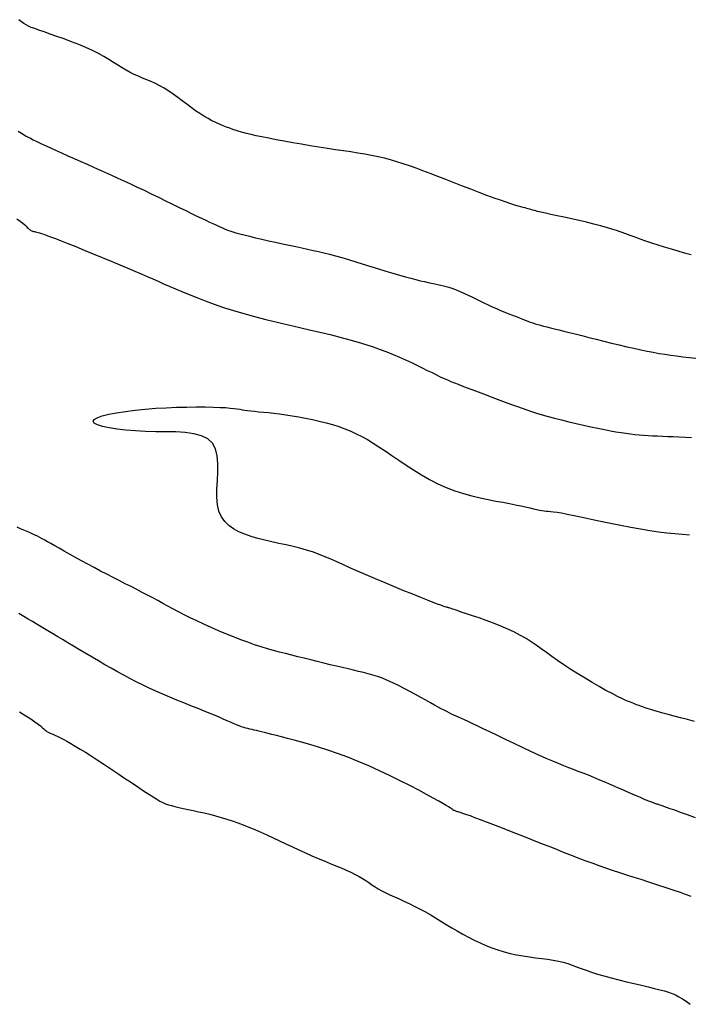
# Model space of a CAD drawing. Header units: millimetres. Extents: x 32690613 to 32693367, y 5343692 to 5344708.
# Tile 263 of 656: x 32692692.65 to 32692699.37, y 5343978.55 to 5343988.43. Entities that reach past the tile are written whole.
import ezdxf

# ---------------------------------------------------------------- set-up
doc = ezdxf.new("R2010")
doc.units = ezdxf.units.MM
doc.header["$LTSCALE"] = 20
for name, color, linetype in [('02-DGM_HL_493.00', 102, 'Continuous'), ('02-DGM_HL_493.50', 112, 'Continuous'), ('02-DGM_HL_494.00', 122, 'Continuous'), ('02-DGM_HL_494.50', 132, 'Continuous')]:
    doc.layers.add(name, color=color, linetype=linetype)

msp = doc.modelspace()

# ---------------------------------------------------------------- linework, layer by layer
at = {"layer": '02-DGM_HL_493.00', "elevation": 493, "flags": 128}
for points in [[(32692699.3898, 5343986.0705), (32692699.3253, 5343986.088), (32692699.2589, 5343986.1068), (32692699.1917, 5343986.1265), (32692699.1247, 5343986.1468), (32692699.0588, 5343986.1674), (32692698.9952, 5343986.1879), (32692698.9348, 5343986.208), (32692698.8787, 5343986.2274), (32692698.8274, 5343986.2459), (32692698.7798, 5343986.2634), (32692698.7343, 5343986.2803), (32692698.6891, 5343986.2968), (32692698.6428, 5343986.313), (32692698.5937, 5343986.3291), (32692698.5401, 5343986.3454), (32692698.4805, 5343986.362), (32692698.4138, 5343986.3791), (32692698.3418, 5343986.3964), (32692698.2668, 5343986.4137), (32692698.1911, 5343986.4305), (32692698.1171, 5343986.4466), (32692698.047, 5343986.4617), (32692697.9833, 5343986.4754), (32692697.9283, 5343986.4874), (32692697.8836, 5343986.4976), (32692697.8482, 5343986.506), (32692697.8206, 5343986.5131), (32692697.7991, 5343986.5189), (32692697.7819, 5343986.5238), (32692697.7675, 5343986.5282), (32692697.7543, 5343986.5322), (32692697.7405, 5343986.5361), (32692697.7247, 5343986.5403), (32692697.7058, 5343986.5452), (32692697.6829, 5343986.5513), (32692697.6553, 5343986.5591), (32692697.6218, 5343986.569), (32692697.5818, 5343986.5816), (32692697.5342, 5343986.5974), (32692697.4782, 5343986.6168), (32692697.4133, 5343986.6401), (32692697.3409, 5343986.6668), (32692697.2628, 5343986.6961), (32692697.1806, 5343986.7273), (32692697.0962, 5343986.7596), (32692697.0114, 5343986.7923), (32692696.9278, 5343986.8246), (32692696.8473, 5343986.8558), (32692696.7712, 5343986.8853), (32692696.6992, 5343986.9129), (32692696.6305, 5343986.9386), (32692696.5645, 5343986.9625), (32692696.5004, 5343986.9845), (32692696.4375, 5343987.0047), (32692696.375, 5343987.023), (32692696.3123, 5343987.0395), (32692696.2485, 5343987.0542), (32692696.1834, 5343987.0674), (32692696.1165, 5343987.0796), (32692696.0474, 5343987.0911), (32692695.9758, 5343987.1022), (32692695.9012, 5343987.1133), (32692695.8233, 5343987.1249), (32692695.7417, 5343987.1373), (32692695.6564, 5343987.1507), (32692695.5686, 5343987.165), (32692695.4801, 5343987.1799), (32692695.3925, 5343987.195), (32692695.3075, 5343987.2102), (32692695.2266, 5343987.2251), (32692695.1517, 5343987.2393), (32692695.0843, 5343987.2527), (32692695.0257, 5343987.2651), (32692694.9749, 5343987.2765), (32692694.9306, 5343987.2872), (32692694.8916, 5343987.2976), (32692694.8564, 5343987.3077), (32692694.8237, 5343987.318), (32692694.7922, 5343987.3287), (32692694.7606, 5343987.34), (32692694.7277, 5343987.3522), (32692694.6933, 5343987.3655), (32692694.6576, 5343987.3803), (32692694.6206, 5343987.3969), (32692694.5823, 5343987.4155), (32692694.5428, 5343987.4364), (32692694.5021, 5343987.46), (32692694.4604, 5343987.4865), (32692694.4176, 5343987.516), (32692694.374, 5343987.5478), (32692694.3297, 5343987.5812), (32692694.2848, 5343987.6153), (32692694.2397, 5343987.6491), (32692694.1945, 5343987.6819), (32692694.1492, 5343987.7128), (32692694.1042, 5343987.741), (32692694.0596, 5343987.7658), (32692694.0155, 5343987.7877), (32692693.9718, 5343987.8076), (32692693.9286, 5343987.826), (32692693.8859, 5343987.8438), (32692693.8438, 5343987.8617), (32692693.8023, 5343987.8804), (32692693.7615, 5343987.9006), (32692693.7212, 5343987.923), (32692693.6806, 5343987.9474), (32692693.6389, 5343987.9734), (32692693.5952, 5343988.001), (32692693.5486, 5343988.0296), (32692693.4983, 5343988.0591), (32692693.4432, 5343988.0891), (32692693.3825, 5343988.1194), (32692693.3159, 5343988.1496), (32692693.245, 5343988.1794), (32692693.1718, 5343988.2083), (32692693.0985, 5343988.2359), (32692693.0272, 5343988.2617), (32692692.9601, 5343988.2854), (32692692.8992, 5343988.3066), (32692692.8468, 5343988.3247), (32692692.8041, 5343988.3397), (32692692.7697, 5343988.3525), (32692692.7414, 5343988.3645), (32692692.7171, 5343988.3768), (32692692.6944, 5343988.3909), (32692692.6713, 5343988.408), (32692692.6456, 5343988.4293)], [(32692692.6508, 5343981.4834), (32692692.7142, 5343981.4452), (32692692.7658, 5343981.4126), (32692692.8065, 5343981.385), (32692692.8381, 5343981.3621), (32692692.8621, 5343981.3432), (32692692.8802, 5343981.3277), (32692692.8941, 5343981.3151), (32692692.9053, 5343981.3047), (32692692.9156, 5343981.2961), (32692692.9263, 5343981.2887), (32692692.9381, 5343981.2819), (32692692.9515, 5343981.2752), (32692692.9669, 5343981.2681), (32692692.9847, 5343981.2601), (32692693.0053, 5343981.2507), (32692693.0293, 5343981.2394), (32692693.057, 5343981.2256), (32692693.0889, 5343981.209), (32692693.1249, 5343981.1893), (32692693.1653, 5343981.1664), (32692693.2099, 5343981.1404), (32692693.2588, 5343981.1111), (32692693.312, 5343981.0784), (32692693.3696, 5343981.0422), (32692693.4316, 5343981.0025), (32692693.4977, 5343980.9594), (32692693.5666, 5343980.9138), (32692693.6367, 5343980.8671), (32692693.7063, 5343980.8204), (32692693.7738, 5343980.7751), (32692693.8377, 5343980.7322), (32692693.8963, 5343980.693), (32692693.9479, 5343980.6588), (32692693.9916, 5343980.6305), (32692694.0286, 5343980.6075), (32692694.0606, 5343980.5889), (32692694.0894, 5343980.5741), (32692694.1169, 5343980.5621), (32692694.1449, 5343980.552), (32692694.1751, 5343980.5431), (32692694.2093, 5343980.5345), (32692694.2489, 5343980.5255), (32692694.2935, 5343980.5158), (32692694.3422, 5343980.5055), (32692694.3942, 5343980.4945), (32692694.4487, 5343980.4826), (32692694.5048, 5343980.4699), (32692694.5617, 5343980.4562), (32692694.6185, 5343980.4415), (32692694.6747, 5343980.4258), (32692694.7302, 5343980.4088), (32692694.7856, 5343980.3906), (32692694.8411, 5343980.3711), (32692694.8971, 5343980.3501), (32692694.9539, 5343980.3275), (32692695.0119, 5343980.3033), (32692695.0715, 5343980.2774), (32692695.1329, 5343980.2497), (32692695.1957, 5343980.2207), (32692695.2598, 5343980.1906), (32692695.3245, 5343980.16), (32692695.3897, 5343980.1293), (32692695.4549, 5343980.0989), (32692695.5198, 5343980.0692), (32692695.5839, 5343980.0407), (32692695.6469, 5343980.0137), (32692695.7084, 5343979.9881), (32692695.7679, 5343979.9637), (32692695.8249, 5343979.9404), (32692695.8791, 5343979.9179), (32692695.93, 5343979.896), (32692695.9772, 5343979.8746), (32692696.0202, 5343979.8536), (32692696.0588, 5343979.8326), (32692696.0939, 5343979.8117), (32692696.1264, 5343979.791), (32692696.1574, 5343979.7703), (32692696.1879, 5343979.7498), (32692696.219, 5343979.7294), (32692696.2517, 5343979.7091), (32692696.287, 5343979.689), (32692696.3258, 5343979.669), (32692696.3678, 5343979.6488), (32692696.4126, 5343979.6282), (32692696.4599, 5343979.6069), (32692696.5091, 5343979.5847), (32692696.5599, 5343979.5611), (32692696.6119, 5343979.536), (32692696.6645, 5343979.5091), (32692696.7176, 5343979.4802), (32692696.771, 5343979.4496), (32692696.8247, 5343979.4177), (32692696.8789, 5343979.3849), (32692696.9335, 5343979.3518), (32692696.9886, 5343979.3185), (32692697.0442, 5343979.2857), (32692697.1003, 5343979.2537), (32692697.1571, 5343979.2229), (32692697.2144, 5343979.1935), (32692697.2725, 5343979.1658), (32692697.3314, 5343979.1399), (32692697.3911, 5343979.1161), (32692697.4517, 5343979.0947), (32692697.5133, 5343979.0757), (32692697.5759, 5343979.0595), (32692697.6394, 5343979.0461), (32692697.7034, 5343979.035), (32692697.7671, 5343979.0257), (32692697.8299, 5343979.0175), (32692697.8911, 5343979.0098), (32692697.95, 5343979.002), (32692698.0059, 5343978.9934), (32692698.0582, 5343978.9836), (32692698.1066, 5343978.9719), (32692698.1521, 5343978.9585), (32692698.1964, 5343978.9436), (32692698.2407, 5343978.9274), (32692698.2867, 5343978.9101), (32692698.3358, 5343978.8919), (32692698.3895, 5343978.873), (32692698.4493, 5343978.8537), (32692698.516, 5343978.8341), (32692698.5883, 5343978.8144), (32692698.664, 5343978.795), (32692698.7411, 5343978.7761), (32692698.8175, 5343978.7579), (32692698.8912, 5343978.7406), (32692698.9601, 5343978.7245), (32692699.0221, 5343978.7098), (32692699.0759, 5343978.6965), (32692699.1224, 5343978.6841), (32692699.1632, 5343978.6717), (32692699.2, 5343978.6584), (32692699.2344, 5343978.6434), (32692699.268, 5343978.6258), (32692699.3024, 5343978.6049), (32692699.3392, 5343978.5797), (32692699.3798, 5343978.5497)]]:
    msp.add_lwpolyline(points, dxfattribs=at)
at = {"layer": '02-DGM_HL_493.50', "elevation": 493.5, "flags": 128}
for points in [[(32692692.6377, 5343987.3117), (32692692.6559, 5343987.3006), (32692692.672, 5343987.2907), (32692692.6874, 5343987.2812), (32692692.7029, 5343987.2717), (32692692.7197, 5343987.2617), (32692692.7388, 5343987.2509), (32692692.7611, 5343987.2389), (32692692.7877, 5343987.2251), (32692692.8197, 5343987.2092), (32692692.858, 5343987.1908), (32692692.9034, 5343987.1695), (32692692.9549, 5343987.1458), (32692693.0116, 5343987.1201), (32692693.0721, 5343987.0929), (32692693.1353, 5343987.0646), (32692693.2001, 5343987.0357), (32692693.2653, 5343987.0068), (32692693.3298, 5343986.9782), (32692693.3926, 5343986.9503), (32692693.454, 5343986.923), (32692693.5148, 5343986.8959), (32692693.5756, 5343986.8685), (32692693.6369, 5343986.8406), (32692693.6995, 5343986.8119), (32692693.7639, 5343986.7819), (32692693.8308, 5343986.7504), (32692693.9005, 5343986.7172), (32692693.9721, 5343986.6826), (32692694.0446, 5343986.6475), (32692694.1166, 5343986.6123), (32692694.1871, 5343986.5778), (32692694.2548, 5343986.5447), (32692694.3187, 5343986.5134), (32692694.3775, 5343986.4847), (32692694.4303, 5343986.4592), (32692694.4775, 5343986.4365), (32692694.5195, 5343986.4165), (32692694.5569, 5343986.3989), (32692694.5903, 5343986.3834), (32692694.6201, 5343986.3697), (32692694.6469, 5343986.3576), (32692694.6713, 5343986.3467), (32692694.6939, 5343986.3368), (32692694.7159, 5343986.3275), (32692694.7385, 5343986.3186), (32692694.763, 5343986.3098), (32692694.7907, 5343986.3007), (32692694.8228, 5343986.2911), (32692694.8607, 5343986.2806), (32692694.9056, 5343986.269), (32692694.9583, 5343986.256), (32692695.0177, 5343986.2419), (32692695.0821, 5343986.227), (32692695.1498, 5343986.2116), (32692695.2194, 5343986.1961), (32692695.2891, 5343986.1808), (32692695.3574, 5343986.1659), (32692695.4225, 5343986.1519), (32692695.4835, 5343986.1389), (32692695.541, 5343986.1266), (32692695.5963, 5343986.1146), (32692695.6507, 5343986.1023), (32692695.7054, 5343986.0894), (32692695.7618, 5343986.0754), (32692695.8211, 5343986.0598), (32692695.8846, 5343986.0421), (32692695.953, 5343986.0222), (32692696.0254, 5343986.0004), (32692696.1004, 5343985.9774), (32692696.1765, 5343985.9539), (32692696.2523, 5343985.9304), (32692696.3263, 5343985.9075), (32692696.397, 5343985.886), (32692696.4631, 5343985.8664), (32692696.5234, 5343985.8492), (32692696.5781, 5343985.8344), (32692696.6278, 5343985.8216), (32692696.6728, 5343985.8105), (32692696.7139, 5343985.8009), (32692696.7514, 5343985.7926), (32692696.786, 5343985.7851), (32692696.8181, 5343985.7784), (32692696.8483, 5343985.7721), (32692696.877, 5343985.7658), (32692696.9048, 5343985.7594), (32692696.9322, 5343985.7524), (32692696.9597, 5343985.7446), (32692696.9878, 5343985.7356), (32692697.017, 5343985.7252), (32692697.0478, 5343985.713), (32692697.0806, 5343985.6988), (32692697.1153, 5343985.6829), (32692697.1518, 5343985.6655), (32692697.1897, 5343985.647), (32692697.229, 5343985.6277), (32692697.2693, 5343985.608), (32692697.3105, 5343985.5881), (32692697.3524, 5343985.5683), (32692697.3947, 5343985.5491), (32692697.437, 5343985.5304), (32692697.4789, 5343985.5125), (32692697.5199, 5343985.4953), (32692697.5597, 5343985.479), (32692697.5977, 5343985.4637), (32692697.6335, 5343985.4495), (32692697.6667, 5343985.4365), (32692697.6971, 5343985.4247), (32692697.725, 5343985.414), (32692697.7512, 5343985.4042), (32692697.7764, 5343985.3951), (32692697.8012, 5343985.3866), (32692697.8263, 5343985.3785), (32692697.8524, 5343985.3705), (32692697.88, 5343985.3626), (32692697.91, 5343985.3544), (32692697.9427, 5343985.3459), (32692697.9787, 5343985.3368), (32692698.0185, 5343985.3269), (32692698.0627, 5343985.3161), (32692698.1116, 5343985.3041), (32692698.1659, 5343985.2908), (32692698.226, 5343985.2759), (32692698.2921, 5343985.2594), (32692698.3631, 5343985.2416), (32692698.4377, 5343985.223), (32692698.5146, 5343985.2039), (32692698.5922, 5343985.1847), (32692698.6693, 5343985.1661), (32692698.7445, 5343985.1483), (32692698.8164, 5343985.1318), (32692698.884, 5343985.117), (32692698.9478, 5343985.1037), (32692699.009, 5343985.0919), (32692699.0682, 5343985.0813), (32692699.1267, 5343985.0718), (32692699.1852, 5343985.0632), (32692699.2447, 5343985.0553), (32692699.3062, 5343985.048), (32692699.3706, 5343985.041), (32692699.4382, 5343985.034)], [(32692699.3905, 5343979.6311), (32692699.3346, 5343979.6515), (32692699.2821, 5343979.6703), (32692699.2314, 5343979.6879), (32692699.181, 5343979.705), (32692699.1296, 5343979.7221), (32692699.0756, 5343979.7398), (32692699.0176, 5343979.7585), (32692698.9546, 5343979.7788), (32692698.8874, 5343979.8004), (32692698.8172, 5343979.823), (32692698.7455, 5343979.8462), (32692698.6733, 5343979.8698), (32692698.6021, 5343979.8934), (32692698.533, 5343979.9167), (32692698.4674, 5343979.9393), (32692698.4061, 5343979.9611), (32692698.3479, 5343979.9824), (32692698.2909, 5343980.0038), (32692698.2337, 5343980.0259), (32692698.1743, 5343980.0491), (32692698.1113, 5343980.0741), (32692698.0428, 5343980.1014), (32692697.9672, 5343980.1315), (32692697.8834, 5343980.1647), (32692697.7935, 5343980.2003), (32692697.7003, 5343980.237), (32692697.6063, 5343980.2738), (32692697.5144, 5343980.3098), (32692697.4273, 5343980.3436), (32692697.3476, 5343980.3744), (32692697.2781, 5343980.4009), (32692697.2208, 5343980.4224), (32692697.1749, 5343980.4393), (32692697.1389, 5343980.4523), (32692697.1112, 5343980.4618), (32692697.0903, 5343980.4687), (32692697.0748, 5343980.4736), (32692697.063, 5343980.477), (32692697.0535, 5343980.4798), (32692697.0449, 5343980.4823), (32692697.037, 5343980.4849), (32692697.0297, 5343980.4874), (32692697.0228, 5343980.4901), (32692697.0162, 5343980.493), (32692697.01, 5343980.496), (32692697.0039, 5343980.4994), (32692696.9978, 5343980.5032), (32692696.9915, 5343980.5074), (32692696.9835, 5343980.513), (32692696.972, 5343980.5205), (32692696.9554, 5343980.531), (32692696.9319, 5343980.5452), (32692696.8998, 5343980.5639), (32692696.8575, 5343980.5879), (32692696.8031, 5343980.6181), (32692696.7357, 5343980.6548), (32692696.6565, 5343980.6972), (32692696.5677, 5343980.7436), (32692696.4712, 5343980.7927), (32692696.3691, 5343980.8431), (32692696.2633, 5343980.8934), (32692696.1559, 5343980.942), (32692696.0489, 5343980.9875), (32692695.9441, 5343981.0289), (32692695.8425, 5343981.0662), (32692695.7447, 5343981.0995), (32692695.6516, 5343981.1291), (32692695.5639, 5343981.1554), (32692695.4822, 5343981.1786), (32692695.4074, 5343981.199), (32692695.3401, 5343981.2169), (32692695.281, 5343981.2325), (32692695.2293, 5343981.246), (32692695.1842, 5343981.2577), (32692695.1449, 5343981.2677), (32692695.1106, 5343981.2764), (32692695.0804, 5343981.2838), (32692695.0535, 5343981.2903), (32692695.029, 5343981.2959), (32692695.0062, 5343981.3011), (32692694.9845, 5343981.3059), (32692694.9635, 5343981.3107), (32692694.9429, 5343981.3158), (32692694.922, 5343981.3213), (32692694.9006, 5343981.3277), (32692694.8781, 5343981.3351), (32692694.8541, 5343981.3438), (32692694.8283, 5343981.354), (32692694.8, 5343981.3659), (32692694.7689, 5343981.3793), (32692694.7345, 5343981.3944), (32692694.6964, 5343981.4111), (32692694.654, 5343981.4295), (32692694.607, 5343981.4496), (32692694.5548, 5343981.4714), (32692694.4972, 5343981.4948), (32692694.4351, 5343981.5197), (32692694.3693, 5343981.5461), (32692694.3008, 5343981.5736), (32692694.2307, 5343981.6021), (32692694.1598, 5343981.6315), (32692694.0893, 5343981.6616), (32692694.02, 5343981.6921), (32692693.9526, 5343981.7231), (32692693.8871, 5343981.7545), (32692693.823, 5343981.7865), (32692693.7598, 5343981.8191), (32692693.6972, 5343981.8524), (32692693.6348, 5343981.8865), (32692693.572, 5343981.9216), (32692693.5085, 5343981.9576), (32692693.4441, 5343981.9947), (32692693.3795, 5343982.0323), (32692693.3154, 5343982.0699), (32692693.2528, 5343982.1069), (32692693.1926, 5343982.1428), (32692693.1355, 5343982.1769), (32692693.0826, 5343982.2087), (32692693.0345, 5343982.2377), (32692692.992, 5343982.2634), (32692692.9538, 5343982.2865), (32692692.9187, 5343982.3078), (32692692.8852, 5343982.3281), (32692692.8519, 5343982.3481), (32692692.8175, 5343982.3688), (32692692.7805, 5343982.3909), (32692692.7396, 5343982.4152), (32692692.6937, 5343982.4423), (32692692.6435, 5343982.4716)]]:
    msp.add_lwpolyline(points, dxfattribs=at)
at = {"layer": '02-DGM_HL_494.00', "elevation": 494, "flags": 128}
for points in [[(32692692.6257, 5343986.4301), (32692692.658, 5343986.4061), (32692692.6835, 5343986.3861), (32692692.7032, 5343986.3697), (32692692.7182, 5343986.3564), (32692692.7296, 5343986.3456), (32692692.7383, 5343986.337), (32692692.7454, 5343986.3301), (32692692.7519, 5343986.3245), (32692692.7588, 5343986.3197), (32692692.7662, 5343986.3155), (32692692.7742, 5343986.3119), (32692692.7828, 5343986.3086), (32692692.7922, 5343986.3056), (32692692.8022, 5343986.3028), (32692692.8131, 5343986.2999), (32692692.8249, 5343986.2969), (32692692.8377, 5343986.2936), (32692692.8529, 5343986.2894), (32692692.8717, 5343986.2837), (32692692.8955, 5343986.2758), (32692692.9258, 5343986.2653), (32692692.9639, 5343986.2514), (32692693.0111, 5343986.2335), (32692693.0689, 5343986.2111), (32692693.1379, 5343986.1837), (32692693.2163, 5343986.1522), (32692693.3014, 5343986.1177), (32692693.3906, 5343986.0812), (32692693.4814, 5343986.0438), (32692693.571, 5343986.0066), (32692693.657, 5343985.9706), (32692693.7367, 5343985.937), (32692693.8082, 5343985.9065), (32692693.8727, 5343985.8787), (32692693.9319, 5343985.8529), (32692693.9879, 5343985.8284), (32692694.0423, 5343985.8046), (32692694.097, 5343985.7806), (32692694.154, 5343985.7559), (32692694.2149, 5343985.7297), (32692694.2815, 5343985.7015), (32692694.3538, 5343985.6715), (32692694.4317, 5343985.6402), (32692694.5151, 5343985.6081), (32692694.6039, 5343985.5755), (32692694.6979, 5343985.5429), (32692694.7971, 5343985.5108), (32692694.9013, 5343985.4796), (32692695.0101, 5343985.4496), (32692695.1222, 5343985.4208), (32692695.2363, 5343985.393), (32692695.3508, 5343985.3662), (32692695.4643, 5343985.3403), (32692695.5752, 5343985.315), (32692695.682, 5343985.2902), (32692695.7833, 5343985.2659), (32692695.878, 5343985.2419), (32692695.9664, 5343985.2181), (32692696.0491, 5343985.1942), (32692696.1268, 5343985.1703), (32692696.2002, 5343985.146), (32692696.27, 5343985.1213), (32692696.3368, 5343985.096), (32692696.4013, 5343985.0701), (32692696.464, 5343985.0433), (32692696.5248, 5343985.0161), (32692696.5834, 5343984.9888), (32692696.6396, 5343984.9619), (32692696.693, 5343984.9358), (32692696.7434, 5343984.9109), (32692696.7905, 5343984.8876), (32692696.8339, 5343984.8663), (32692696.8737, 5343984.8473), (32692696.9107, 5343984.8303), (32692696.9459, 5343984.8146), (32692696.9804, 5343984.7999), (32692697.0152, 5343984.7856), (32692697.0514, 5343984.7712), (32692697.09, 5343984.7562), (32692697.1321, 5343984.7401), (32692697.1784, 5343984.7226), (32692697.2282, 5343984.7037), (32692697.2808, 5343984.684), (32692697.335, 5343984.6637), (32692697.39, 5343984.6431), (32692697.4449, 5343984.6226), (32692697.4987, 5343984.6025), (32692697.5505, 5343984.5832), (32692697.5996, 5343984.5649), (32692697.647, 5343984.5474), (32692697.6936, 5343984.5307), (32692697.7406, 5343984.5143), (32692697.7891, 5343984.4982), (32692697.8403, 5343984.482), (32692697.8952, 5343984.4656), (32692697.955, 5343984.4487), (32692698.0203, 5343984.4312), (32692698.0902, 5343984.4133), (32692698.163, 5343984.3953), (32692698.2375, 5343984.3776), (32692698.3119, 5343984.3606), (32692698.385, 5343984.3444), (32692698.4551, 5343984.3294), (32692698.5208, 5343984.316), (32692698.5811, 5343984.3044), (32692698.6363, 5343984.2945), (32692698.6875, 5343984.2861), (32692698.7354, 5343984.2791), (32692698.781, 5343984.2732), (32692698.8251, 5343984.2683), (32692698.8687, 5343984.2643), (32692698.9126, 5343984.2608), (32692698.9576, 5343984.2579), (32692699.0041, 5343984.2552), (32692699.0523, 5343984.2528), (32692699.1025, 5343984.2505), (32692699.1551, 5343984.2481), (32692699.2102, 5343984.2456), (32692699.2681, 5343984.2428), (32692699.3292, 5343984.2396), (32692699.3934, 5343984.236)], [(32692699.4337, 5343980.422), (32692699.3537, 5343980.4506), (32692699.2844, 5343980.4755), (32692699.227, 5343980.4961), (32692699.1806, 5343980.5126), (32692699.1439, 5343980.5256), (32692699.1153, 5343980.5356), (32692699.0935, 5343980.5431), (32692699.0769, 5343980.5488), (32692699.0641, 5343980.5531), (32692699.0537, 5343980.5565), (32692699.0444, 5343980.5596), (32692699.0358, 5343980.5624), (32692699.0276, 5343980.5651), (32692699.0196, 5343980.5678), (32692699.0117, 5343980.5705), (32692699.0035, 5343980.5734), (32692698.9948, 5343980.5766), (32692698.9855, 5343980.5801), (32692698.9751, 5343980.5841), (32692698.963, 5343980.5889), (32692698.9484, 5343980.5949), (32692698.9305, 5343980.6024), (32692698.9084, 5343980.6118), (32692698.8814, 5343980.6234), (32692698.8486, 5343980.6376), (32692698.8093, 5343980.6547), (32692698.7631, 5343980.675), (32692698.7109, 5343980.6979), (32692698.6544, 5343980.7226), (32692698.5951, 5343980.7484), (32692698.5344, 5343980.7746), (32692698.4738, 5343980.8003), (32692698.4148, 5343980.825), (32692698.359, 5343980.8478), (32692698.3072, 5343980.8683), (32692698.2585, 5343980.8871), (32692698.211, 5343980.9052), (32692698.1633, 5343980.9235), (32692698.1135, 5343980.943), (32692698.0602, 5343980.9645), (32692698.0015, 5343980.9891), (32692697.936, 5343981.0176), (32692697.8625, 5343981.0507), (32692697.7827, 5343981.0874), (32692697.6991, 5343981.1266), (32692697.6138, 5343981.1669), (32692697.5293, 5343981.2071), (32692697.4478, 5343981.2461), (32692697.3717, 5343981.2825), (32692697.3034, 5343981.3151), (32692697.2445, 5343981.343), (32692697.1943, 5343981.3666), (32692697.1518, 5343981.3864), (32692697.1156, 5343981.4031), (32692697.0846, 5343981.4173), (32692697.0574, 5343981.4297), (32692697.0329, 5343981.441), (32692697.0098, 5343981.4517), (32692696.987, 5343981.4626), (32692696.9637, 5343981.4739), (32692696.9392, 5343981.4861), (32692696.9128, 5343981.4997), (32692696.8838, 5343981.5149), (32692696.8516, 5343981.5323), (32692696.8153, 5343981.5522), (32692696.7744, 5343981.5749), (32692696.7284, 5343981.6007), (32692696.6781, 5343981.629), (32692696.6246, 5343981.6588), (32692696.5688, 5343981.6892), (32692696.5119, 5343981.7194), (32692696.4549, 5343981.7485), (32692696.3989, 5343981.7756), (32692696.3449, 5343981.7999), (32692696.2936, 5343981.8207), (32692696.2446, 5343981.8384), (32692696.1969, 5343981.8536), (32692696.1498, 5343981.8669), (32692696.1023, 5343981.879), (32692696.0536, 5343981.8906), (32692696.0028, 5343981.9021), (32692695.9491, 5343981.9143), (32692695.8919, 5343981.9276), (32692695.8317, 5343981.942), (32692695.769, 5343981.9572), (32692695.7047, 5343981.973), (32692695.6395, 5343981.9892), (32692695.5739, 5343982.0055), (32692695.5088, 5343982.0217), (32692695.4449, 5343982.0376), (32692695.3825, 5343982.0531), (32692695.3213, 5343982.0684), (32692695.2607, 5343982.0841), (32692695.1999, 5343982.1004), (32692695.1383, 5343982.118), (32692695.0752, 5343982.1371), (32692695.01, 5343982.1582), (32692694.9421, 5343982.1818), (32692694.8709, 5343982.208), (32692694.7974, 5343982.2366), (32692694.7225, 5343982.2671), (32692694.6473, 5343982.2988), (32692694.5728, 5343982.3313), (32692694.5, 5343982.3641), (32692694.4301, 5343982.3966), (32692694.3641, 5343982.4284), (32692694.3026, 5343982.459), (32692694.2452, 5343982.4886), (32692694.1909, 5343982.5172), (32692694.1389, 5343982.5453), (32692694.0884, 5343982.5729), (32692694.0384, 5343982.6002), (32692693.988, 5343982.6276), (32692693.9365, 5343982.6551), (32692693.883, 5343982.6831), (32692693.8277, 5343982.7116), (32692693.7706, 5343982.7406), (32692693.7119, 5343982.7703), (32692693.6518, 5343982.8007), (32692693.5904, 5343982.8319), (32692693.5279, 5343982.8641), (32692693.4644, 5343982.8972), (32692693.4003, 5343982.9313), (32692693.3363, 5343982.9659), (32692693.2734, 5343983.0003), (32692693.2123, 5343983.0341), (32692693.1541, 5343983.0666), (32692693.0995, 5343983.0972), (32692693.0496, 5343983.1254), (32692693.0052, 5343983.1506), (32692692.9669, 5343983.1724), (32692692.9339, 5343983.1912), (32692692.9051, 5343983.2073), (32692692.8793, 5343983.2215), (32692692.8554, 5343983.2341), (32692692.8324, 5343983.2458), (32692692.809, 5343983.257), (32692692.7842, 5343983.2683), (32692692.757, 5343983.2801), (32692692.7274, 5343983.2927), (32692692.6957, 5343983.3062), (32692692.6619, 5343983.3208), (32692692.6264, 5343983.3366)]]:
    msp.add_lwpolyline(points, dxfattribs=at)
at = {"layer": '02-DGM_HL_494.50', "elevation": 494.5, "flags": 128}
msp.add_lwpolyline([(32692699.4256, 5343981.3876), (32692699.3543, 5343981.4071), (32692699.2849, 5343981.4255), (32692699.2193, 5343981.4426), (32692699.1592, 5343981.4581), (32692699.1065, 5343981.4718), (32692699.0625, 5343981.4837), (32692699.0264, 5343981.494), (32692698.9965, 5343981.5029), (32692698.9716, 5343981.5109), (32692698.95, 5343981.5181), (32692698.9304, 5343981.5251), (32692698.9112, 5343981.5319), (32692698.8911, 5343981.5391), (32692698.8686, 5343981.547), (32692698.8432, 5343981.556), (32692698.8141, 5343981.5668), (32692698.781, 5343981.5799), (32692698.7433, 5343981.5959), (32692698.7004, 5343981.6153), (32692698.6517, 5343981.6388), (32692698.5968, 5343981.667), (32692698.5355, 5343981.7), (32692698.469, 5343981.7374), (32692698.3989, 5343981.778), (32692698.3268, 5343981.8211), (32692698.2543, 5343981.8656), (32692698.183, 5343981.9106), (32692698.1146, 5343981.9552), (32692698.0506, 5343981.9985), (32692697.9922, 5343982.0397), (32692697.9382, 5343982.0788), (32692697.887, 5343982.1161), (32692697.8371, 5343982.1518), (32692697.7869, 5343982.1862), (32692697.7348, 5343982.2194), (32692697.6792, 5343982.2517), (32692697.6185, 5343982.2833), (32692697.5518, 5343982.3143), (32692697.4806, 5343982.3445), (32692697.4072, 5343982.3734), (32692697.3337, 5343982.4008), (32692697.2625, 5343982.4261), (32692697.1956, 5343982.449), (32692697.1355, 5343982.4691), (32692697.0842, 5343982.4861), (32692697.0434, 5343982.4996), (32692697.0122, 5343982.51), (32692696.9892, 5343982.5178), (32692696.9728, 5343982.5233), (32692696.9617, 5343982.5271), (32692696.9542, 5343982.5296), (32692696.9491, 5343982.5312), (32692696.9447, 5343982.5325), (32692696.9395, 5343982.5338), (32692696.932, 5343982.5359), (32692696.9206, 5343982.5395), (32692696.9035, 5343982.5453), (32692696.8791, 5343982.554), (32692696.8458, 5343982.5664), (32692696.802, 5343982.5831), (32692696.746, 5343982.605), (32692696.6768, 5343982.6323), (32692696.5967, 5343982.6644), (32692696.5084, 5343982.7), (32692696.4148, 5343982.7383), (32692696.3188, 5343982.778), (32692696.2231, 5343982.8181), (32692696.1306, 5343982.8575), (32692696.0441, 5343982.8951), (32692695.9658, 5343982.9301), (32692695.8948, 5343982.9623), (32692695.8294, 5343982.992), (32692695.768, 5343983.0193), (32692695.7091, 5343983.0443), (32692695.6509, 5343983.0674), (32692695.5918, 5343983.0885), (32692695.5303, 5343983.1079), (32692695.4652, 5343983.1258), (32692695.3969, 5343983.1425), (32692695.3264, 5343983.1586), (32692695.2547, 5343983.1745), (32692695.1828, 5343983.1906), (32692695.1115, 5343983.2074), (32692695.0419, 5343983.2253), (32692694.9749, 5343983.2448), (32692694.9114, 5343983.2664), (32692694.8524, 5343983.2911), (32692694.7985, 5343983.3199), (32692694.7508, 5343983.3538), (32692694.7099, 5343983.394), (32692694.6768, 5343983.4414), (32692694.6523, 5343983.4971), (32692694.6372, 5343983.5621), (32692694.6317, 5343983.6368), (32692694.6329, 5343983.7187), (32692694.6374, 5343983.8046), (32692694.6418, 5343983.8912), (32692694.6424, 5343983.9754), (32692694.6359, 5343984.0539), (32692694.6188, 5343984.1237), (32692694.5875, 5343984.1813), (32692694.5396, 5343984.2247), (32692694.4765, 5343984.2551), (32692694.4007, 5343984.275), (32692694.3146, 5343984.2866), (32692694.2207, 5343984.2923), (32692694.1214, 5343984.2944), (32692694.0191, 5343984.2953), (32692693.9163, 5343984.2974), (32692693.8155, 5343984.3024), (32692693.7193, 5343984.3105), (32692693.6304, 5343984.3212), (32692693.5515, 5343984.3341), (32692693.4853, 5343984.3488), (32692693.4345, 5343984.365), (32692693.4018, 5343984.3821), (32692693.3898, 5343984.3998), (32692693.4004, 5343984.4178), (32692693.4319, 5343984.4356), (32692693.4816, 5343984.453), (32692693.5469, 5343984.4696), (32692693.6254, 5343984.4851), (32692693.7143, 5343984.4992), (32692693.8111, 5343984.5116), (32692693.9132, 5343984.522), (32692694.0181, 5343984.5302), (32692694.1238, 5343984.5362), (32692694.2282, 5343984.5403), (32692694.3294, 5343984.5426), (32692694.4255, 5343984.5435), (32692694.5144, 5343984.5432), (32692694.5943, 5343984.5417), (32692694.6631, 5343984.5394), (32692694.7197, 5343984.5365), (32692694.7654, 5343984.533), (32692694.8027, 5343984.5291), (32692694.8336, 5343984.5249), (32692694.8605, 5343984.5206), (32692694.8857, 5343984.5162), (32692694.9113, 5343984.5119), (32692694.9396, 5343984.5077), (32692694.9724, 5343984.5038), (32692695.0099, 5343984.5), (32692695.052, 5343984.496), (32692695.0983, 5343984.4916), (32692695.1487, 5343984.4866), (32692695.2029, 5343984.4808), (32692695.2608, 5343984.4739), (32692695.3221, 5343984.4657), (32692695.3864, 5343984.4561), (32692695.4531, 5343984.4449), (32692695.5213, 5343984.4323), (32692695.5903, 5343984.4181), (32692695.6591, 5343984.4024), (32692695.7269, 5343984.3852), (32692695.7929, 5343984.3664), (32692695.8563, 5343984.3461), (32692695.9165, 5343984.3243), (32692695.9743, 5343984.3006), (32692696.0304, 5343984.2747), (32692696.0859, 5343984.2465), (32692696.1417, 5343984.2154), (32692696.1987, 5343984.1813), (32692696.258, 5343984.1438), (32692696.3203, 5343984.1027), (32692696.3865, 5343984.0578), (32692696.4564, 5343984.0102), (32692696.5297, 5343983.961), (32692696.6059, 5343983.9116), (32692696.6848, 5343983.863), (32692696.7659, 5343983.8166), (32692696.8488, 5343983.7736), (32692696.9334, 5343983.7351), (32692697.019, 5343983.7021), (32692697.1047, 5343983.6742), (32692697.1897, 5343983.6508), (32692697.2729, 5343983.631), (32692697.3533, 5343983.6142), (32692697.43, 5343983.5997), (32692697.5019, 5343983.5868), (32692697.5681, 5343983.5748), (32692697.6278, 5343983.5631), (32692697.6812, 5343983.5518), (32692697.7288, 5343983.5411), (32692697.7709, 5343983.5312), (32692697.8081, 5343983.5222), (32692697.8406, 5343983.5144), (32692697.8689, 5343983.5081), (32692697.8935, 5343983.5033), (32692697.915, 5343983.5001), (32692697.9353, 5343983.4981), (32692697.9564, 5343983.4964), (32692697.9804, 5343983.4944), (32692698.0095, 5343983.4914), (32692698.0457, 5343983.4867), (32692698.0911, 5343983.4795), (32692698.1477, 5343983.4692), (32692698.2171, 5343983.4552), (32692698.2975, 5343983.4383), (32692698.3866, 5343983.4192), (32692698.4822, 5343983.3987), (32692698.5818, 5343983.3776), (32692698.6833, 5343983.3569), (32692698.7842, 5343983.3372), (32692698.8823, 5343983.3195), (32692698.9757, 5343983.3044), (32692699.0642, 5343983.2918), (32692699.148, 5343983.2814), (32692699.2274, 5343983.2729), (32692699.3026, 5343983.2661), (32692699.374, 5343983.2608)], dxfattribs=at)

doc.saveas('drawing.dxf')
